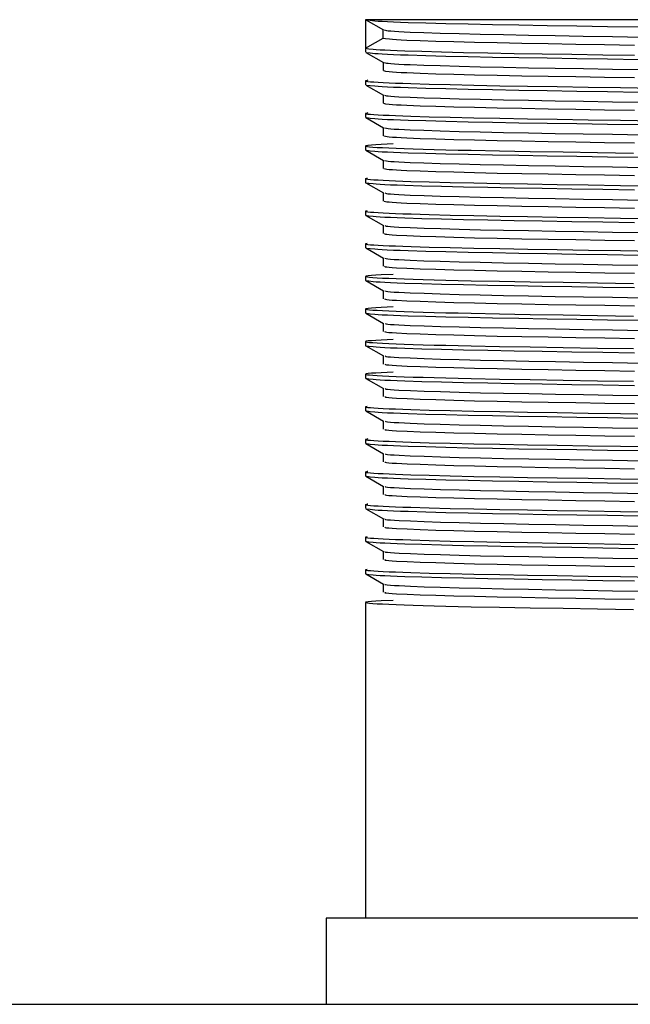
# Model space of a CAD drawing. Header units: millimetres. Extents: x 262469 to 275208, y -32539 to 9411.
# Tile 268 of 428: x 269146.62 to 269152.74, y -13357.85 to -13347.98. Entities that reach past the tile are written whole.
import ezdxf

# ---------------------------------------------------------------- set-up
doc = ezdxf.new("R2010")
doc.units = ezdxf.units.MM
doc.header["$LTSCALE"] = 100
doc.layers.add('$ IE_TELETECHNIKA', color=5, linetype='Continuous', lineweight=30)

msp = doc.modelspace()

# ---------------------------------------------------------------- linework, layer by layer
at = {"layer": '$ IE_TELETECHNIKA', "color": 7, "linetype": 'Continuous'}
for p, q in [((269150.0876, -13347.9838), (269150.0876, -13348.2696)), ((269156.7836, -13347.9838), (269150.0876, -13347.9838)), ((269150.0887, -13347.985), (269150.2655, -13348.0871)), ((269150.2644, -13348.1675), (269150.2644, -13348.0865)), ((269150.0876, -13348.2726), (269150.0876, -13348.3104)), ((269150.0887, -13348.3116), (269150.2655, -13348.4137)), ((269150.2644, -13348.4131), (269150.2644, -13348.4941)), ((269150.2644, -13348.4131), (269150.2644, -13348.4941)), ((269150.0876, -13348.5962), (269150.0876, -13348.637)), ((269150.0887, -13348.6382), (269150.2655, -13348.7403)), ((269150.1101, -13348.5905), (269150.1025, -13348.5924)), ((269150.2644, -13348.7397), (269150.2644, -13348.8207)), ((269150.2644, -13348.7397), (269150.2644, -13348.8207)), ((269150.0876, -13348.9227), (269150.0876, -13348.9636)), ((269150.1101, -13348.9171), (269150.1025, -13348.919)), ((269150.0887, -13348.9647), (269150.2654, -13349.0668)), ((269150.2644, -13349.0662), (269150.2644, -13349.1473)), ((269150.2644, -13349.0662), (269150.2644, -13349.1473)), ((269150.1101, -13349.2437), (269150.0876, -13349.2493)), ((269150.0876, -13349.2493), (269150.0876, -13349.2901)), ((269150.0887, -13349.2913), (269150.2655, -13349.3934)), ((269150.2644, -13349.3928), (269150.2644, -13349.4738)), ((269150.2644, -13349.3928), (269150.2644, -13349.4738)), ((269150.0876, -13349.5759), (269150.0876, -13349.6167)), ((269150.0887, -13349.6179), (269150.2655, -13349.72)), ((269150.2644, -13349.7194), (269150.2644, -13349.8004)), ((269150.2644, -13349.7194), (269150.2644, -13349.8004)), ((269150.0876, -13349.9024), (269150.0876, -13349.9433)), ((269150.0887, -13349.9444), (269150.2655, -13350.0466)), ((269150.2644, -13350.0459), (269150.2644, -13350.127)), ((269150.2644, -13350.0459), (269150.2644, -13350.127)), ((269150.0876, -13350.229), (269150.0876, -13350.2698)), ((269150.0886, -13350.271), (269150.2654, -13350.3731)), ((269150.2644, -13350.3725), (269150.2644, -13350.4535)), ((269150.2644, -13350.3725), (269150.2644, -13350.4535)), ((269150.0876, -13350.5556), (269150.0876, -13350.5964)), ((269150.0887, -13350.5976), (269150.2655, -13350.6997)), ((269150.2644, -13350.6991), (269150.2644, -13350.7801)), ((269150.2644, -13350.6991), (269150.2644, -13350.7801)), ((269150.0876, -13350.8822), (269150.0876, -13350.923)), ((269150.0887, -13350.9241), (269150.2655, -13351.0263)), ((269150.2644, -13351.0257), (269150.2644, -13351.1067)), ((269150.2644, -13351.0257), (269150.2644, -13351.1067)), ((269150.0876, -13351.2087), (269150.0876, -13351.2496)), ((269150.0887, -13351.2507), (269150.2655, -13351.3529)), ((269150.2644, -13351.3522), (269150.2644, -13351.4332)), ((269150.2644, -13351.3522), (269150.2644, -13351.4332)), ((269150.0876, -13351.5353), (269150.0876, -13351.5761)), ((269150.0887, -13351.5773), (269150.2655, -13351.6794)), ((269150.2644, -13351.6788), (269150.2644, -13351.7598)), ((269150.2644, -13351.6788), (269150.2644, -13351.7598)), ((269150.0876, -13351.8619), (269150.0876, -13351.9027)), ((269150.0887, -13351.9039), (269150.2654, -13352.006)), ((269150.2644, -13352.0054), (269150.2644, -13352.0864)), ((269150.2644, -13352.0054), (269150.2644, -13352.0864)), ((269150.0876, -13352.1884), (269150.0876, -13352.2293)), ((269150.1101, -13352.1828), (269150.1025, -13352.1847)), ((269150.0887, -13352.2304), (269150.2655, -13352.3326)), ((269150.2644, -13352.3319), (269150.2644, -13352.413)), ((269150.2644, -13352.3319), (269150.2644, -13352.413)), ((269150.1101, -13352.5094), (269150.1025, -13352.5113)), ((269150.0876, -13352.515), (269150.0876, -13352.5558)), ((269150.0887, -13352.557), (269150.2655, -13352.6591)), ((269150.2644, -13352.6585), (269150.2644, -13352.7395)), ((269150.2644, -13352.6585), (269150.2644, -13352.7395)), ((269150.0876, -13352.8416), (269150.0876, -13352.8824)), ((269150.0887, -13352.8836), (269150.2655, -13352.9857)), ((269150.1101, -13352.836), (269150.1025, -13352.8379)), ((269150.2644, -13352.9851), (269150.2644, -13353.0661)), ((269150.2644, -13352.9851), (269150.2644, -13353.0661)), ((269150.0876, -13353.1682), (269150.0876, -13353.209)), ((269150.0887, -13353.2102), (269150.2655, -13353.3123)), ((269150.2644, -13353.3116), (269150.2644, -13353.3927)), ((269150.2644, -13353.3116), (269150.2644, -13353.3927)), ((269150.0876, -13353.4947), (269150.0876, -13353.5355)), ((269150.0887, -13353.5367), (269150.2654, -13353.6388)), ((269150.2644, -13353.6382), (269150.2644, -13353.7192)), ((269150.2644, -13353.6382), (269150.2644, -13353.7192)), ((269150.0876, -13353.8213), (269150.0876, -13356.9838)), ((269149.6916, -13356.9838), (269149.6916, -13357.8478)), ((269157.1796, -13356.9838), (269149.6916, -13356.9838)), ((269082.8756, -13357.8478), (269255.6756, -13357.8478))]:
    msp.add_line(p, q, dxfattribs=at)
for points in [[(269150.1003, -13347.9851), (269150.1323, -13347.9899), (269150.1787, -13347.9949), (269150.2116, -13347.9973), (269150.2534, -13347.9999), (269150.3051, -13348.0025), (269150.3661, -13348.0051), (269150.4357, -13348.0077), (269150.5134, -13348.0104), (269150.6899, -13348.0157), (269150.8909, -13348.021), (269151.1141, -13348.0261), (269151.3587, -13348.0311), (269151.6233, -13348.036), (269151.9055, -13348.0407), (269152.2025, -13348.0455), (269152.5111, -13348.0504), (269152.8284, -13348.0556)], [(269150.0876, -13348.2696), (269150.1866, -13348.2124), (269150.2644, -13348.1675)], [(269150.2644, -13348.1675), (269150.2863, -13348.1723), (269150.3253, -13348.1772), (269150.3565, -13348.1797), (269150.3967, -13348.1822), (269150.4451, -13348.1848), (269150.501, -13348.1875), (269150.6331, -13348.1927), (269150.7904, -13348.198), (269150.9725, -13348.2033), (269151.1783, -13348.2085), (269151.4055, -13348.2135), (269151.6519, -13348.2183), (269151.9151, -13348.2231), (269152.1927, -13348.2279), (269152.4822, -13348.2328), (269152.7806, -13348.2379)], [(269150.2728, -13348.0871), (269150.2961, -13348.0919), (269150.3142, -13348.0943), (269150.3402, -13348.0968), (269150.3757, -13348.0993), (269150.4201, -13348.1019), (269150.4728, -13348.1045), (269150.5327, -13348.1072), (269150.6718, -13348.1125), (269150.8355, -13348.1178), (269151.0239, -13348.123), (269151.2357, -13348.1282), (269151.4684, -13348.1332), (269151.7195, -13348.1379), (269151.9869, -13348.1427), (269152.2681, -13348.1475), (269152.5603, -13348.1525), (269152.8609, -13348.1577)], [(269150.0876, -13348.2696), (269150.1189, -13348.2745), (269150.1629, -13348.2794), (269150.1937, -13348.2819), (269150.2326, -13348.2844), (269150.2808, -13348.287), (269150.3384, -13348.2897), (269150.4049, -13348.2923), (269150.4795, -13348.295), (269150.6511, -13348.3004), (269150.8485, -13348.3057), (269151.0692, -13348.3109), (269151.3119, -13348.316), (269151.5752, -13348.3209), (269151.8569, -13348.3256), (269152.154, -13348.3304), (269152.4634, -13348.3354), (269152.7821, -13348.3406)], [(269150.1003, -13348.3117), (269150.1324, -13348.3165), (269150.1787, -13348.3214), (269150.2117, -13348.3239), (269150.2535, -13348.3265), (269150.3052, -13348.329), (269150.3662, -13348.3317), (269150.4359, -13348.3343), (269150.5135, -13348.337), (269150.6901, -13348.3423), (269150.891, -13348.3476), (269151.1143, -13348.3527), (269151.3588, -13348.3577), (269151.6234, -13348.3625), (269151.9057, -13348.3673), (269152.2027, -13348.372), (269152.5113, -13348.377), (269152.8286, -13348.3821)], [(269150.2744, -13348.4137), (269150.2961, -13348.4185), (269150.3139, -13348.4209), (269150.3399, -13348.4234), (269150.3756, -13348.4259), (269150.4203, -13348.4285), (269150.4732, -13348.4311), (269150.5332, -13348.4338), (269150.6722, -13348.4391), (269150.8359, -13348.4443), (269151.0244, -13348.4496), (269151.2362, -13348.4548), (269151.4689, -13348.4598), (269151.7201, -13348.4645), (269151.9875, -13348.4693), (269152.2686, -13348.4741), (269152.5609, -13348.4791), (269152.8614, -13348.4842)], [(269150.2664, -13348.4941), (269150.2866, -13348.4989), (269150.3249, -13348.5037), (269150.3562, -13348.5063), (269150.3965, -13348.5088), (269150.445, -13348.5114), (269150.501, -13348.514), (269150.6331, -13348.5193), (269150.7903, -13348.5246), (269150.9723, -13348.5299), (269151.1781, -13348.5351), (269151.4053, -13348.5401), (269151.6517, -13348.5449), (269151.9149, -13348.5496), (269152.1926, -13348.5544), (269152.482, -13348.5594), (269152.7805, -13348.5645)], [(269150.1025, -13348.5924), (269150.0869, -13348.5973), (269150.093, -13348.5998), (269150.1093, -13348.6023), (269150.1351, -13348.6048), (269150.1698, -13348.6074), (269150.2129, -13348.61), (269150.2639, -13348.6127), (269150.3224, -13348.6153), (269150.3883, -13348.6181), (269150.4616, -13348.6208), (269150.5421, -13348.6235), (269150.7249, -13348.629), (269150.9357, -13348.6344), (269151.1721, -13348.6397), (269151.4313, -13348.6448), (269151.7108, -13348.6498), (269152.0075, -13348.6547), (269152.3185, -13348.6596), (269152.641, -13348.6648), (269153.3069, -13348.6757)], [(269150.1003, -13348.6382), (269150.1324, -13348.6431), (269150.1787, -13348.648), (269150.2116, -13348.6505), (269150.2534, -13348.653), (269150.3051, -13348.6556), (269150.3661, -13348.6582), (269150.4358, -13348.6609), (269150.5134, -13348.6635), (269150.69, -13348.6688), (269150.8909, -13348.6741), (269151.1142, -13348.6793), (269151.3587, -13348.6843), (269151.6233, -13348.6891), (269151.9056, -13348.6938), (269152.2025, -13348.6986), (269152.5111, -13348.7036), (269152.8284, -13348.7087)], [(269150.2758, -13348.7403), (269150.2961, -13348.7451), (269150.3135, -13348.7475), (269150.3396, -13348.75), (269150.3755, -13348.7525), (269150.4205, -13348.7551), (269150.5336, -13348.7604), (269150.6725, -13348.7656), (269150.8362, -13348.7709), (269151.0247, -13348.7762), (269151.2366, -13348.7814), (269151.4693, -13348.7863), (269151.7205, -13348.7911), (269151.9879, -13348.7959), (269152.269, -13348.8007), (269152.5613, -13348.8057), (269152.8618, -13348.8108)], [(269150.2682, -13348.8207), (269150.2869, -13348.8254), (269150.3245, -13348.8303), (269150.3559, -13348.8328), (269150.3963, -13348.8354), (269150.445, -13348.838), (269150.5011, -13348.8406), (269150.6331, -13348.8459), (269150.7902, -13348.8512), (269150.9723, -13348.8564), (269151.1781, -13348.8616), (269151.4054, -13348.8667), (269151.6518, -13348.8715), (269151.915, -13348.8762), (269152.1926, -13348.881), (269152.4821, -13348.886), (269152.7806, -13348.8911)], [(269150.1025, -13348.919), (269150.0869, -13348.9239), (269150.093, -13348.9264), (269150.1093, -13348.9289), (269150.1351, -13348.9314), (269150.1698, -13348.934), (269150.2129, -13348.9366), (269150.2639, -13348.9392), (269150.3224, -13348.9419), (269150.3883, -13348.9446), (269150.4616, -13348.9474), (269150.5421, -13348.9501), (269150.7249, -13348.9556), (269150.9357, -13348.961), (269151.1721, -13348.9663), (269151.4313, -13348.9714), (269151.7107, -13348.9763), (269152.0074, -13348.9812), (269152.3185, -13348.9862), (269152.641, -13348.9914), (269153.3069, -13349.0023)], [(269150.1003, -13348.9648), (269150.1324, -13348.9697), (269150.1787, -13348.9746), (269150.2116, -13348.9771), (269150.2534, -13348.9796), (269150.3051, -13348.9822), (269150.3661, -13348.9848), (269150.4358, -13348.9874), (269150.5134, -13348.9901), (269150.69, -13348.9954), (269150.8909, -13349.0007), (269151.1142, -13349.0058), (269151.3587, -13349.0108), (269151.6233, -13349.0157), (269151.9056, -13349.0204), (269152.2025, -13349.0252), (269152.5111, -13349.0301), (269152.8284, -13349.0353)], [(269150.27, -13349.1473), (269150.2871, -13349.152), (269150.3019, -13349.1544), (269150.3241, -13349.1569), (269150.3556, -13349.1594), (269150.3962, -13349.1619), (269150.445, -13349.1645), (269150.5012, -13349.1672), (269150.6332, -13349.1725), (269150.7902, -13349.1777), (269150.9723, -13349.183), (269151.1781, -13349.1882), (269151.4054, -13349.1932), (269151.6518, -13349.1981), (269151.915, -13349.2028), (269152.1927, -13349.2076), (269152.4821, -13349.2125), (269152.7806, -13349.2176)], [(269150.2769, -13349.0669), (269150.2957, -13349.0716), (269150.3127, -13349.074), (269150.3388, -13349.0765), (269150.3748, -13349.0791), (269150.4199, -13349.0816), (269150.533, -13349.0869), (269150.6717, -13349.0922), (269150.8352, -13349.0975), (269151.0237, -13349.1027), (269151.2355, -13349.1079), (269151.4681, -13349.1129), (269151.7193, -13349.1177), (269151.9867, -13349.1224), (269152.2678, -13349.1272), (269152.5601, -13349.1322), (269152.8607, -13349.1374)], [(269150.3632, -13349.2288), (269150.2432, -13349.2347), (269150.1904, -13349.2377), (269150.1461, -13349.2405), (269150.1133, -13349.2433), (269150.0942, -13349.246), (269150.0876, -13349.2487), (269150.0914, -13349.2514), (269150.1048, -13349.2541), (269150.128, -13349.2569), (269150.161, -13349.2597), (269150.2039, -13349.2626), (269150.2568, -13349.2655), (269150.3196, -13349.2684), (269150.3922, -13349.2714), (269150.4741, -13349.2744), (269150.5651, -13349.2774), (269150.6649, -13349.2805), (269150.7732, -13349.2835), (269150.8896, -13349.2864), (269151.0137, -13349.2894), (269151.1453, -13349.2923), (269151.4288, -13349.2979), (269151.737, -13349.3034), (269152.066, -13349.3087), (269152.4117, -13349.3143), (269152.77, -13349.3201)], [(269150.1003, -13349.2914), (269150.1323, -13349.2962), (269150.1787, -13349.3011), (269150.2116, -13349.3036), (269150.2534, -13349.3062), (269150.3051, -13349.3088), (269150.3661, -13349.3114), (269150.4357, -13349.314), (269150.5134, -13349.3167), (269150.6899, -13349.322), (269150.8909, -13349.3273), (269151.1141, -13349.3324), (269151.3587, -13349.3374), (269151.6233, -13349.3422), (269151.9055, -13349.347), (269152.2025, -13349.3517), (269152.5111, -13349.3567), (269152.8284, -13349.3618)], [(269150.2781, -13349.3935), (269150.2955, -13349.3982), (269150.3123, -13349.4006), (269150.3386, -13349.4031), (269150.3749, -13349.4056), (269150.4202, -13349.4082), (269150.5335, -13349.4135), (269150.6722, -13349.4188), (269150.8357, -13349.4241), (269151.0242, -13349.4293), (269151.2361, -13349.4345), (269151.4688, -13349.4394), (269151.72, -13349.4442), (269151.9874, -13349.449), (269152.2685, -13349.4538), (269152.5608, -13349.4588), (269152.8613, -13349.464)], [(269150.2716, -13349.4739), (269150.2872, -13349.4786), (269150.3015, -13349.481), (269150.3237, -13349.4834), (269150.3554, -13349.486), (269150.3961, -13349.4885), (269150.445, -13349.4911), (269150.5013, -13349.4937), (269150.6332, -13349.499), (269150.7902, -13349.5043), (269150.9722, -13349.5096), (269151.1781, -13349.5148), (269151.4054, -13349.5198), (269151.6518, -13349.5246), (269151.915, -13349.5294), (269152.1927, -13349.5342), (269152.4822, -13349.5391), (269152.7807, -13349.5442)], [(269150.1025, -13349.5722), (269150.0869, -13349.577), (269150.093, -13349.5795), (269150.1093, -13349.582), (269150.1351, -13349.5846), (269150.1698, -13349.5871), (269150.2129, -13349.5897), (269150.2639, -13349.5924), (269150.3224, -13349.5951), (269150.3883, -13349.5978), (269150.4616, -13349.6005), (269150.5421, -13349.6032), (269150.7249, -13349.6087), (269150.9357, -13349.6141), (269151.1721, -13349.6194), (269151.4313, -13349.6246), (269151.7108, -13349.6295), (269152.0075, -13349.6344), (269152.3185, -13349.6394), (269152.641, -13349.6446), (269153.3069, -13349.6554)], [(269150.0876, -13349.6167), (269150.1189, -13349.6216), (269150.1629, -13349.6265), (269150.1937, -13349.629), (269150.2326, -13349.6316), (269150.2808, -13349.6341), (269150.3384, -13349.6368), (269150.4049, -13349.6394), (269150.4795, -13349.6421), (269150.6511, -13349.6475), (269150.8485, -13349.6528), (269151.0692, -13349.658), (269151.3119, -13349.6631), (269151.5752, -13349.668), (269151.8569, -13349.6728), (269152.154, -13349.6776), (269152.4634, -13349.6825), (269152.7821, -13349.6877)], [(269150.2792, -13349.72), (269150.2951, -13349.7248), (269150.3117, -13349.7272), (269150.3383, -13349.7297), (269150.3749, -13349.7322), (269150.4204, -13349.7348), (269150.5339, -13349.7401), (269150.6725, -13349.7453), (269150.8359, -13349.7506), (269151.0245, -13349.7559), (269151.2364, -13349.7611), (269151.4691, -13349.766), (269151.7203, -13349.7708), (269151.9877, -13349.7756), (269152.2689, -13349.7804), (269152.5611, -13349.7854), (269152.8617, -13349.7905)], [(269150.2731, -13349.8004), (269150.2872, -13349.8051), (269150.3011, -13349.8076), (269150.3233, -13349.81), (269150.3551, -13349.8125), (269150.396, -13349.8151), (269150.4451, -13349.8177), (269150.5014, -13349.8203), (269150.6333, -13349.8256), (269150.7902, -13349.8309), (269150.9722, -13349.8362), (269151.1781, -13349.8414), (269151.4055, -13349.8464), (269151.6519, -13349.8512), (269151.9151, -13349.856), (269152.1928, -13349.8608), (269152.4822, -13349.8657), (269152.7808, -13349.8708)], [(269150.1025, -13349.8987), (269150.0869, -13349.9036), (269150.093, -13349.9061), (269150.1093, -13349.9086), (269150.1351, -13349.9111), (269150.1698, -13349.9137), (269150.2129, -13349.9163), (269150.2639, -13349.9189), (269150.3224, -13349.9216), (269150.3883, -13349.9243), (269150.4616, -13349.9271), (269150.5422, -13349.9298), (269150.725, -13349.9353), (269150.9357, -13349.9407), (269151.1721, -13349.946), (269151.4314, -13349.9511), (269151.7108, -13349.9561), (269152.0075, -13349.9609), (269152.3185, -13349.9659), (269152.641, -13349.9711), (269153.3069, -13349.982)], [(269150.0876, -13349.9433), (269150.1189, -13349.9481), (269150.1629, -13349.9531), (269150.1937, -13349.9556), (269150.2326, -13349.9581), (269150.2808, -13349.9607), (269150.3384, -13349.9633), (269150.4049, -13349.966), (269150.4795, -13349.9687), (269150.6511, -13349.974), (269150.8485, -13349.9794), (269151.0692, -13349.9846), (269151.3119, -13349.9897), (269151.5752, -13349.9945), (269151.8569, -13349.9993), (269152.154, -13350.0041), (269152.4634, -13350.0091), (269152.7821, -13350.0142)], [(269150.2745, -13350.127), (269150.2871, -13350.1317), (269150.3006, -13350.1341), (269150.3228, -13350.1366), (269150.3549, -13350.1391), (269150.396, -13350.1417), (269150.5016, -13350.1469), (269150.6333, -13350.1522), (269150.7901, -13350.1575), (269150.9723, -13350.1627), (269151.1782, -13350.1679), (269151.4055, -13350.1729), (269151.6519, -13350.1778), (269151.9151, -13350.1826), (269152.1928, -13350.1873), (269152.4823, -13350.1922), (269152.7808, -13350.1973)], [(269150.2801, -13350.0466), (269150.2947, -13350.0514), (269150.3112, -13350.0538), (269150.3381, -13350.0563), (269150.375, -13350.0588), (269150.4207, -13350.0614), (269150.5344, -13350.0666), (269150.6729, -13350.0719), (269150.8363, -13350.0772), (269151.025, -13350.0825), (269151.237, -13350.0876), (269151.4697, -13350.0926), (269151.7208, -13350.0974), (269151.9883, -13350.1022), (269152.2694, -13350.107), (269152.5617, -13350.112), (269152.8622, -13350.1171)], [(269150.1024, -13350.2253), (269150.0869, -13350.2302), (269150.0931, -13350.2327), (269150.1093, -13350.2352), (269150.1351, -13350.2377), (269150.1699, -13350.2403), (269150.213, -13350.2429), (269150.264, -13350.2455), (269150.3225, -13350.2482), (269150.3884, -13350.2509), (269150.4617, -13350.2536), (269150.5423, -13350.2564), (269150.7251, -13350.2619), (269150.9359, -13350.2673), (269151.1723, -13350.2726), (269151.4315, -13350.2777), (269151.7109, -13350.2826), (269152.0076, -13350.2875), (269152.3187, -13350.2925), (269152.6412, -13350.2977), (269153.307, -13350.3086)], [(269150.1001, -13350.2711), (269150.1321, -13350.2759), (269150.1784, -13350.2808), (269150.2113, -13350.2833), (269150.2531, -13350.2859), (269150.3047, -13350.2884), (269150.3656, -13350.2911), (269150.4352, -13350.2937), (269150.5128, -13350.2964), (269150.6893, -13350.3017), (269150.8902, -13350.307), (269151.1134, -13350.3121), (269151.3579, -13350.3171), (269151.6225, -13350.322), (269151.9047, -13350.3267), (269152.2017, -13350.3315), (269152.5103, -13350.3364), (269152.8276, -13350.3416)], [(269150.2807, -13350.3732), (269150.2939, -13350.3779), (269150.3103, -13350.3803), (269150.3373, -13350.3828), (269150.3743, -13350.3853), (269150.4202, -13350.3879), (269150.5337, -13350.3932), (269150.6719, -13350.3985), (269150.8352, -13350.4038), (269151.0238, -13350.409), (269151.2357, -13350.4142), (269151.4684, -13350.4192), (269151.7195, -13350.424), (269151.9869, -13350.4287), (269152.2681, -13350.4335), (269152.5604, -13350.4385), (269152.8609, -13350.4437)], [(269150.3632, -13350.5351), (269150.2432, -13350.541), (269150.1904, -13350.5439), (269150.1461, -13350.5468), (269150.1133, -13350.5496), (269150.0942, -13350.5523), (269150.0876, -13350.555), (269150.0914, -13350.5577), (269150.1048, -13350.5604), (269150.128, -13350.5632), (269150.161, -13350.566), (269150.2039, -13350.5688), (269150.2568, -13350.5718), (269150.3196, -13350.5747), (269150.3922, -13350.5777), (269150.4741, -13350.5807), (269150.5651, -13350.5837), (269150.6649, -13350.5867), (269150.7732, -13350.5897), (269150.8896, -13350.5927), (269151.0137, -13350.5957), (269151.1453, -13350.5986), (269151.4288, -13350.6042), (269151.737, -13350.6097), (269152.066, -13350.615), (269152.4117, -13350.6206), (269152.77, -13350.6264)], [(269150.2758, -13350.4536), (269150.2869, -13350.4583), (269150.3001, -13350.4607), (269150.3224, -13350.4632), (269150.3547, -13350.4657), (269150.396, -13350.4682), (269150.5017, -13350.4735), (269150.6334, -13350.4787), (269150.7901, -13350.484), (269150.9723, -13350.4893), (269151.1782, -13350.4945), (269151.4056, -13350.4995), (269151.652, -13350.5044), (269151.9152, -13350.5091), (269152.1929, -13350.5139), (269152.4824, -13350.5188), (269152.7809, -13350.5239)], [(269150.0876, -13350.5964), (269150.1189, -13350.6013), (269150.1629, -13350.6062), (269150.1937, -13350.6087), (269150.2326, -13350.6113), (269150.2808, -13350.6139), (269150.3384, -13350.6165), (269150.4049, -13350.6191), (269150.4795, -13350.6218), (269150.6511, -13350.6272), (269150.8485, -13350.6325), (269151.0692, -13350.6377), (269151.3119, -13350.6428), (269151.5752, -13350.6477), (269151.8569, -13350.6525), (269152.154, -13350.6573), (269152.4634, -13350.6622), (269152.7821, -13350.6674)], [(269150.2814, -13350.6997), (269150.2934, -13350.7045), (269150.3098, -13350.7069), (269150.3371, -13350.7094), (269150.3745, -13350.7119), (269150.4206, -13350.7145), (269150.5342, -13350.7198), (269150.6724, -13350.7251), (269150.8357, -13350.7304), (269151.0244, -13350.7356), (269151.2364, -13350.7408), (269151.469, -13350.7457), (269151.7202, -13350.7506), (269151.9876, -13350.7553), (269152.2688, -13350.7601), (269152.561, -13350.7651), (269152.8616, -13350.7702)], [(269150.277, -13350.7801), (269150.2866, -13350.7849), (269150.2995, -13350.7873), (269150.322, -13350.7897), (269150.3545, -13350.7922), (269150.396, -13350.7948), (269150.5019, -13350.8), (269150.6334, -13350.8053), (269150.7901, -13350.8106), (269150.9723, -13350.8159), (269151.1783, -13350.8211), (269151.4056, -13350.8261), (269151.652, -13350.8309), (269151.9153, -13350.8357), (269152.193, -13350.8405), (269152.4825, -13350.8454), (269152.781, -13350.8505)], [(269150.3632, -13350.8616), (269150.2432, -13350.8676), (269150.1904, -13350.8705), (269150.1461, -13350.8734), (269150.1133, -13350.8762), (269150.0942, -13350.8789), (269150.0876, -13350.8815), (269150.0914, -13350.8842), (269150.1048, -13350.887), (269150.128, -13350.8897), (269150.161, -13350.8926), (269150.2039, -13350.8954), (269150.2568, -13350.8983), (269150.3196, -13350.9013), (269150.3922, -13350.9043), (269150.4741, -13350.9073), (269150.5651, -13350.9103), (269150.6649, -13350.9133), (269150.7732, -13350.9163), (269150.8896, -13350.9193), (269151.0137, -13350.9222), (269151.1453, -13350.9251), (269151.4288, -13350.9308), (269151.737, -13350.9362), (269152.066, -13350.9416), (269152.4117, -13350.9471), (269152.77, -13350.9529)], [(269150.1003, -13350.9242), (269150.1323, -13350.9291), (269150.1787, -13350.934), (269150.2116, -13350.9365), (269150.2534, -13350.939), (269150.3051, -13350.9416), (269150.3661, -13350.9442), (269150.4357, -13350.9469), (269150.5134, -13350.9495), (269150.6899, -13350.9549), (269150.8909, -13350.9601), (269151.1141, -13350.9653), (269151.3587, -13350.9703), (269151.6233, -13350.9751), (269151.9055, -13350.9798), (269152.2025, -13350.9846), (269152.5111, -13350.9896), (269152.8284, -13350.9947)], [(269150.282, -13351.0263), (269150.2927, -13351.031), (269150.3092, -13351.0335), (269150.3369, -13351.036), (269150.3746, -13351.0385), (269150.421, -13351.0411), (269150.5347, -13351.0464), (269150.6727, -13351.0516), (269150.836, -13351.0569), (269151.0248, -13351.0622), (269151.2368, -13351.0674), (269151.4695, -13351.0723), (269151.7207, -13351.0772), (269151.9881, -13351.0819), (269152.2692, -13351.0867), (269152.5615, -13351.0917), (269152.862, -13351.0968)], [(269150.278, -13351.1067), (269150.2862, -13351.1114), (269150.2989, -13351.1138), (269150.3216, -13351.1163), (269150.3543, -13351.1188), (269150.396, -13351.1214), (269150.502, -13351.1266), (269150.6334, -13351.1319), (269150.7901, -13351.1372), (269150.9723, -13351.1425), (269151.1783, -13351.1476), (269151.4057, -13351.1527), (269151.6521, -13351.1575), (269151.9153, -13351.1623), (269152.1931, -13351.167), (269152.4826, -13351.1719), (269152.7811, -13351.1771)], [(269150.3632, -13351.1882), (269150.2432, -13351.1942), (269150.1904, -13351.1971), (269150.1461, -13351.1999), (269150.1133, -13351.2027), (269150.0942, -13351.2055), (269150.0876, -13351.2081), (269150.0914, -13351.2108), (269150.1048, -13351.2135), (269150.128, -13351.2163), (269150.161, -13351.2191), (269150.2039, -13351.222), (269150.2568, -13351.2249), (269150.3196, -13351.2278), (269150.3922, -13351.2308), (269150.4741, -13351.2338), (269150.5651, -13351.2369), (269150.6649, -13351.2399), (269150.7732, -13351.2429), (269150.8896, -13351.2459), (269151.0137, -13351.2488), (269151.1453, -13351.2517), (269151.4288, -13351.2574), (269151.737, -13351.2628), (269152.066, -13351.2682), (269152.4117, -13351.2737), (269152.77, -13351.2795)], [(269150.0876, -13351.2496), (269150.1189, -13351.2544), (269150.1629, -13351.2594), (269150.1937, -13351.2619), (269150.2326, -13351.2644), (269150.2808, -13351.267), (269150.3384, -13351.2696), (269150.4049, -13351.2723), (269150.4795, -13351.275), (269150.6511, -13351.2803), (269150.8485, -13351.2856), (269151.0692, -13351.2909), (269151.3119, -13351.2959), (269151.5752, -13351.3008), (269151.8569, -13351.3056), (269152.154, -13351.3104), (269152.4634, -13351.3154), (269152.7821, -13351.3205)], [(269150.2824, -13351.3529), (269150.292, -13351.3576), (269150.3087, -13351.3601), (269150.3367, -13351.3625), (269150.3748, -13351.3651), (269150.4214, -13351.3677), (269150.5351, -13351.3729), (269150.673, -13351.3782), (269150.8363, -13351.3835), (269151.0252, -13351.3888), (269151.2372, -13351.3939), (269151.4699, -13351.3989), (269151.7211, -13351.4037), (269151.9885, -13351.4085), (269152.2697, -13351.4133), (269152.5619, -13351.4182), (269152.8624, -13351.4234)], [(269150.3632, -13351.5148), (269150.2432, -13351.5207), (269150.1904, -13351.5237), (269150.1461, -13351.5265), (269150.1133, -13351.5293), (269150.0942, -13351.532), (269150.0876, -13351.5347), (269150.0914, -13351.5374), (269150.1048, -13351.5401), (269150.128, -13351.5429), (269150.161, -13351.5457), (269150.2039, -13351.5486), (269150.2568, -13351.5515), (269150.3196, -13351.5544), (269150.3922, -13351.5574), (269150.4741, -13351.5604), (269150.5651, -13351.5634), (269150.6649, -13351.5665), (269150.7732, -13351.5695), (269150.8896, -13351.5724), (269151.0137, -13351.5754), (269151.1453, -13351.5783), (269151.4288, -13351.5839), (269151.737, -13351.5894), (269152.066, -13351.5947), (269152.4117, -13351.6003), (269152.77, -13351.6061)], [(269150.2789, -13351.4333), (269150.2857, -13351.438), (269150.2983, -13351.4404), (269150.3212, -13351.4429), (269150.3542, -13351.4454), (269150.3961, -13351.448), (269150.5022, -13351.4532), (269150.6335, -13351.4585), (269150.7901, -13351.4637), (269150.9723, -13351.469), (269151.1784, -13351.4742), (269151.4057, -13351.4792), (269151.6521, -13351.4841), (269151.9154, -13351.4889), (269152.1931, -13351.4936), (269152.4826, -13351.4985), (269152.7812, -13351.5036)], [(269150.0876, -13351.5761), (269150.1189, -13351.581), (269150.1629, -13351.5859), (269150.1937, -13351.5884), (269150.2326, -13351.591), (269150.2808, -13351.5936), (269150.3384, -13351.5962), (269150.4049, -13351.5989), (269150.4795, -13351.6015), (269150.6511, -13351.6069), (269150.8485, -13351.6122), (269151.0692, -13351.6174), (269151.3119, -13351.6225), (269151.5752, -13351.6274), (269151.8569, -13351.6322), (269152.154, -13351.637), (269152.4634, -13351.6419), (269152.7821, -13351.6471)], [(269150.2827, -13351.6795), (269150.2912, -13351.6842), (269150.3082, -13351.6866), (269150.3366, -13351.6891), (269150.375, -13351.6917), (269150.4218, -13351.6943), (269150.5355, -13351.6995), (269150.6733, -13351.7048), (269150.8366, -13351.7101), (269151.0256, -13351.7154), (269151.2377, -13351.7205), (269151.4704, -13351.7255), (269151.7215, -13351.7303), (269151.989, -13351.7351), (269152.2701, -13351.7398), (269152.5624, -13351.7448), (269152.8629, -13351.75)], [(269150.2797, -13351.7599), (269150.2851, -13351.7646), (269150.2976, -13351.767), (269150.3208, -13351.7694), (269150.3541, -13351.772), (269150.3962, -13351.7745), (269150.5024, -13351.7797), (269150.6335, -13351.785), (269150.79, -13351.7903), (269150.9724, -13351.7956), (269151.1784, -13351.8008), (269151.4058, -13351.8058), (269151.6522, -13351.8107), (269151.9155, -13351.8154), (269152.1932, -13351.8202), (269152.4827, -13351.8251), (269152.7813, -13351.8302)], [(269150.1025, -13351.8582), (269150.0869, -13351.863), (269150.093, -13351.8655), (269150.1093, -13351.868), (269150.1351, -13351.8705), (269150.1698, -13351.8731), (269150.2129, -13351.8757), (269150.2639, -13351.8784), (269150.3224, -13351.8811), (269150.3883, -13351.8838), (269150.4616, -13351.8865), (269150.5421, -13351.8892), (269150.7249, -13351.8947), (269150.9357, -13351.9001), (269151.1721, -13351.9054), (269151.4313, -13351.9105), (269151.7108, -13351.9155), (269152.0075, -13351.9204), (269152.3185, -13351.9253), (269152.641, -13351.9306), (269153.3069, -13351.9414)], [(269150.1003, -13351.904), (269150.1323, -13351.9088), (269150.1786, -13351.9137), (269150.2116, -13351.9162), (269150.2534, -13351.9187), (269150.3051, -13351.9213), (269150.3661, -13351.9239), (269150.4357, -13351.9266), (269150.5134, -13351.9292), (269150.6899, -13351.9346), (269150.8908, -13351.9398), (269151.1141, -13351.945), (269151.3586, -13351.95), (269151.6232, -13351.9548), (269151.9055, -13351.9595), (269152.2024, -13351.9643), (269152.5111, -13351.9693), (269152.8283, -13351.9744)], [(269150.2828, -13352.006), (269150.2901, -13352.0107), (269150.3073, -13352.0132), (269150.3359, -13352.0157), (269150.3745, -13352.0182), (269150.4214, -13352.0208), (269150.5348, -13352.0261), (269150.6724, -13352.0314), (269150.8356, -13352.0366), (269151.0245, -13352.0419), (269151.2365, -13352.047), (269151.4692, -13352.052), (269151.7203, -13352.0569), (269151.9877, -13352.0616), (269152.2689, -13352.0664), (269152.5611, -13352.0714), (269152.8617, -13352.0765)], [(269150.2803, -13352.0864), (269150.2845, -13352.0911), (269150.297, -13352.0935), (269150.3205, -13352.096), (269150.354, -13352.0985), (269150.3963, -13352.1011), (269150.5025, -13352.1063), (269150.6335, -13352.1116), (269150.79, -13352.1169), (269150.9724, -13352.1222), (269151.1785, -13352.1274), (269151.4059, -13352.1324), (269151.6523, -13352.1373), (269151.9156, -13352.142), (269152.1933, -13352.1467), (269152.4828, -13352.1517), (269152.7814, -13352.1568)], [(269150.1025, -13352.1847), (269150.0869, -13352.1896), (269150.093, -13352.1921), (269150.1093, -13352.1946), (269150.1351, -13352.1971), (269150.1698, -13352.1997), (269150.2129, -13352.2023), (269150.2639, -13352.2049), (269150.3224, -13352.2076), (269150.3883, -13352.2103), (269150.4616, -13352.2131), (269150.5422, -13352.2158), (269150.725, -13352.2213), (269150.9357, -13352.2267), (269151.1721, -13352.232), (269151.4314, -13352.2371), (269151.7108, -13352.2421), (269152.0075, -13352.2469), (269152.3185, -13352.2519), (269152.641, -13352.2571), (269153.3069, -13352.268)], [(269150.1003, -13352.2305), (269150.1323, -13352.2354), (269150.1786, -13352.2403), (269150.2116, -13352.2428), (269150.2534, -13352.2453), (269150.3051, -13352.2479), (269150.3661, -13352.2505), (269150.4357, -13352.2532), (269150.5134, -13352.2558), (269150.6899, -13352.2611), (269150.8908, -13352.2664), (269151.1141, -13352.2716), (269151.3586, -13352.2766), (269151.6232, -13352.2814), (269151.9055, -13352.2861), (269152.2024, -13352.2909), (269152.5111, -13352.2958), (269152.8283, -13352.301)], [(269150.2828, -13352.3326), (269150.2892, -13352.3373), (269150.3068, -13352.3398), (269150.3359, -13352.3423), (269150.3749, -13352.3448), (269150.422, -13352.3474), (269150.5353, -13352.3527), (269150.6727, -13352.3579), (269150.836, -13352.3632), (269151.025, -13352.3685), (269151.2371, -13352.3736), (269151.4698, -13352.3786), (269151.7209, -13352.3835), (269151.9883, -13352.3882), (269152.2695, -13352.393), (269152.5617, -13352.3979), (269152.8623, -13352.4031)], [(269150.2809, -13352.413), (269150.2838, -13352.4177), (269150.2964, -13352.4201), (269150.3201, -13352.4226), (269150.3539, -13352.4251), (269150.3965, -13352.4277), (269150.5027, -13352.4329), (269150.6335, -13352.4382), (269150.79, -13352.4435), (269150.9724, -13352.4487), (269151.1786, -13352.4539), (269151.4059, -13352.459), (269151.6523, -13352.4638), (269151.9156, -13352.4686), (269152.1934, -13352.4733), (269152.4829, -13352.4782), (269152.7815, -13352.4834)], [(269150.1025, -13352.5113), (269150.0869, -13352.5162), (269150.093, -13352.5187), (269150.1093, -13352.5212), (269150.1351, -13352.5237), (269150.1698, -13352.5263), (269150.2129, -13352.5289), (269150.2639, -13352.5315), (269150.3224, -13352.5342), (269150.3883, -13352.5369), (269150.4616, -13352.5396), (269150.5421, -13352.5424), (269150.7249, -13352.5479), (269150.9357, -13352.5533), (269151.1721, -13352.5586), (269151.4313, -13352.5637), (269151.7108, -13352.5686), (269152.0075, -13352.5735), (269152.3185, -13352.5785), (269152.641, -13352.5837), (269153.3069, -13352.5946)], [(269150.1003, -13352.5571), (269150.1323, -13352.5619), (269150.1787, -13352.5668), (269150.2116, -13352.5693), (269150.2534, -13352.5719), (269150.3051, -13352.5745), (269150.3661, -13352.5771), (269150.4357, -13352.5797), (269150.5134, -13352.5824), (269150.6899, -13352.5877), (269150.8909, -13352.593), (269151.1141, -13352.5981), (269151.3587, -13352.6031), (269151.6233, -13352.608), (269151.9055, -13352.6127), (269152.2025, -13352.6175), (269152.5111, -13352.6224), (269152.8284, -13352.6276)], [(269150.2827, -13352.6592), (269150.2883, -13352.6639), (269150.3064, -13352.6663), (269150.3359, -13352.6688), (269150.3751, -13352.6714), (269150.4224, -13352.674), (269150.5356, -13352.6792), (269150.6729, -13352.6845), (269150.8363, -13352.6898), (269151.0253, -13352.6951), (269151.2374, -13352.7002), (269151.4701, -13352.7052), (269151.7212, -13352.71), (269151.9886, -13352.7148), (269152.2698, -13352.7195), (269152.562, -13352.7245), (269152.8625, -13352.7297)], [(269150.2813, -13352.7396), (269150.283, -13352.7442), (269150.2957, -13352.7467), (269150.3198, -13352.7491), (269150.3539, -13352.7517), (269150.3967, -13352.7542), (269150.5028, -13352.7595), (269150.6335, -13352.7647), (269150.79, -13352.77), (269150.9725, -13352.7753), (269151.1786, -13352.7805), (269151.406, -13352.7855), (269151.6524, -13352.7904), (269151.9157, -13352.7952), (269152.1935, -13352.7999), (269152.4831, -13352.8048), (269152.7816, -13352.8099)], [(269150.1025, -13352.8379), (269150.0869, -13352.8427), (269150.093, -13352.8452), (269150.1093, -13352.8477), (269150.1351, -13352.8503), (269150.1698, -13352.8528), (269150.2129, -13352.8554), (269150.2639, -13352.8581), (269150.3224, -13352.8608), (269150.3883, -13352.8635), (269150.4615, -13352.8662), (269150.5421, -13352.869), (269150.7249, -13352.8744), (269150.9357, -13352.8798), (269151.1721, -13352.8851), (269151.4313, -13352.8903), (269151.7107, -13352.8952), (269152.0074, -13352.9001), (269152.3185, -13352.9051), (269152.641, -13352.9103), (269153.3069, -13352.9211)], [(269150.1003, -13352.8837), (269150.1324, -13352.8885), (269150.1787, -13352.8934), (269150.2117, -13352.8959), (269150.2535, -13352.8985), (269150.3052, -13352.901), (269150.3662, -13352.9037), (269150.4359, -13352.9063), (269150.5135, -13352.909), (269150.6901, -13352.9143), (269150.891, -13352.9195), (269151.1143, -13352.9247), (269151.3588, -13352.9297), (269151.6234, -13352.9345), (269151.9057, -13352.9393), (269152.2027, -13352.944), (269152.5113, -13352.949), (269152.8286, -13352.9541)], [(269150.2825, -13352.9857), (269150.2813, -13352.9881), (269150.2875, -13352.9905), (269150.3059, -13352.9929), (269150.3359, -13352.9954), (269150.3755, -13352.998), (269150.423, -13353.0006), (269150.5361, -13353.0058), (269150.6732, -13353.0111), (269150.8367, -13353.0164), (269151.0258, -13353.0216), (269151.238, -13353.0268), (269151.4706, -13353.0318), (269151.7217, -13353.0366), (269151.9892, -13353.0413), (269152.2703, -13353.0461), (269152.5626, -13353.0511), (269152.8631, -13353.0563)], [(269150.2816, -13353.0661), (269150.2821, -13353.0708), (269150.2951, -13353.0732), (269150.3195, -13353.0757), (269150.354, -13353.0782), (269150.3969, -13353.0808), (269150.503, -13353.086), (269150.6335, -13353.0913), (269150.79, -13353.0966), (269150.9725, -13353.1019), (269151.1787, -13353.1071), (269151.4061, -13353.1121), (269151.6525, -13353.117), (269151.9158, -13353.1217), (269152.1936, -13353.1264), (269152.4832, -13353.1314), (269152.7818, -13353.1365)], [(269150.1025, -13353.1644), (269150.0869, -13353.1693), (269150.093, -13353.1718), (269150.1093, -13353.1743), (269150.1351, -13353.1768), (269150.1698, -13353.1794), (269150.2129, -13353.182), (269150.2639, -13353.1847), (269150.3224, -13353.1873), (269150.3883, -13353.1901), (269150.4616, -13353.1928), (269150.5421, -13353.1955), (269150.7249, -13353.201), (269150.9357, -13353.2064), (269151.1721, -13353.2117), (269151.4313, -13353.2168), (269151.7108, -13353.2218), (269152.0075, -13353.2267), (269152.3185, -13353.2316), (269152.641, -13353.2368), (269153.3069, -13353.2477)], [(269150.0876, -13353.209), (269150.1189, -13353.2139), (269150.1629, -13353.2188), (269150.1937, -13353.2213), (269150.2326, -13353.2238), (269150.2808, -13353.2264), (269150.3384, -13353.2291), (269150.4049, -13353.2317), (269150.4795, -13353.2344), (269150.6511, -13353.2397), (269150.8485, -13353.2451), (269151.0692, -13353.2503), (269151.3119, -13353.2554), (269151.5752, -13353.2603), (269151.8569, -13353.265), (269152.154, -13353.2698), (269152.4634, -13353.2748), (269152.7821, -13353.28)], [(269150.2822, -13353.3123), (269150.2803, -13353.3147), (269150.2866, -13353.3171), (269150.3055, -13353.3195), (269150.336, -13353.322), (269150.3759, -13353.3246), (269150.4235, -13353.3272), (269150.5364, -13353.3324), (269150.6734, -13353.3377), (269150.8369, -13353.343), (269151.0262, -13353.3482), (269151.2383, -13353.3534), (269151.471, -13353.3584), (269151.7221, -13353.3632), (269151.9895, -13353.3679), (269152.2707, -13353.3727), (269152.5629, -13353.3777), (269152.8634, -13353.3828)], [(269150.2817, -13353.3927), (269150.2812, -13353.3974), (269150.2945, -13353.3998), (269150.3193, -13353.4023), (269150.354, -13353.4048), (269150.3972, -13353.4074), (269150.5031, -13353.4126), (269150.6335, -13353.4179), (269150.79, -13353.4232), (269150.9726, -13353.4285), (269151.1788, -13353.4336), (269151.4061, -13353.4387), (269151.6526, -13353.4436), (269151.9159, -13353.4483), (269152.1937, -13353.453), (269152.4833, -13353.458), (269152.7819, -13353.4631)], [(269150.1025, -13353.491), (269150.0869, -13353.4959), (269150.093, -13353.4984), (269150.1093, -13353.5009), (269150.1351, -13353.5034), (269150.1698, -13353.506), (269150.2129, -13353.5086), (269150.2639, -13353.5112), (269150.3224, -13353.5139), (269150.3883, -13353.5166), (269150.4616, -13353.5194), (269150.5421, -13353.5221), (269150.7249, -13353.5276), (269150.9357, -13353.533), (269151.1721, -13353.5383), (269151.4313, -13353.5434), (269151.7107, -13353.5484), (269152.0074, -13353.5532), (269152.3185, -13353.5582), (269152.641, -13353.5634), (269153.3069, -13353.5743)], [(269150.0876, -13353.5355), (269150.1189, -13353.5404), (269150.1629, -13353.5454), (269150.1937, -13353.5479), (269150.2326, -13353.5504), (269150.2808, -13353.553), (269150.3384, -13353.5556), (269150.4049, -13353.5583), (269150.4795, -13353.561), (269150.6511, -13353.5663), (269150.8485, -13353.5716), (269151.0692, -13353.5769), (269151.3119, -13353.5819), (269151.5752, -13353.5868), (269151.8569, -13353.5916), (269152.154, -13353.5964), (269152.4634, -13353.6014), (269152.7821, -13353.6065)], [(269150.2817, -13353.6389), (269150.2792, -13353.6412), (269150.2855, -13353.6436), (269150.3048, -13353.6461), (269150.3355, -13353.6486), (269150.3756, -13353.6511), (269150.4232, -13353.6537), (269150.5357, -13353.6589), (269150.6724, -13353.6642), (269150.8358, -13353.6695), (269151.025, -13353.6748), (269151.2371, -13353.6799), (269151.4697, -13353.6849), (269151.7207, -13353.6898), (269151.9882, -13353.6945), (269152.2693, -13353.6992), (269152.5615, -13353.7042), (269152.862, -13353.7094)], [(269150.2818, -13353.7192), (269150.2803, -13353.724), (269150.294, -13353.7264), (269150.3191, -13353.7289), (269150.3542, -13353.7314), (269150.3975, -13353.734), (269150.5034, -13353.7392), (269150.6336, -13353.7445), (269150.7901, -13353.7498), (269150.9728, -13353.755), (269151.179, -13353.7602), (269151.4064, -13353.7653), (269151.6528, -13353.7701), (269151.9162, -13353.7749), (269152.194, -13353.7796), (269152.4836, -13353.7845), (269152.7822, -13353.7897)], [(269150.3632, -13353.8008), (269150.2432, -13353.8067), (269150.1904, -13353.8097), (269150.1461, -13353.8125), (269150.1133, -13353.8153), (269150.0942, -13353.818), (269150.0876, -13353.8207), (269150.0914, -13353.8234), (269150.1048, -13353.8261), (269150.128, -13353.8289), (269150.161, -13353.8317), (269150.2039, -13353.8346), (269150.2568, -13353.8375), (269150.3196, -13353.8404), (269150.3922, -13353.8434), (269150.4741, -13353.8464), (269150.5651, -13353.8494), (269150.6649, -13353.8524), (269150.7732, -13353.8555), (269150.8896, -13353.8584), (269151.0137, -13353.8614), (269151.1453, -13353.8643), (269151.4288, -13353.8699), (269151.737, -13353.8754), (269152.066, -13353.8807), (269152.4117, -13353.8863), (269152.77, -13353.8921)]]:
    msp.add_lwpolyline(points, dxfattribs=at)

doc.saveas('drawing.dxf')
